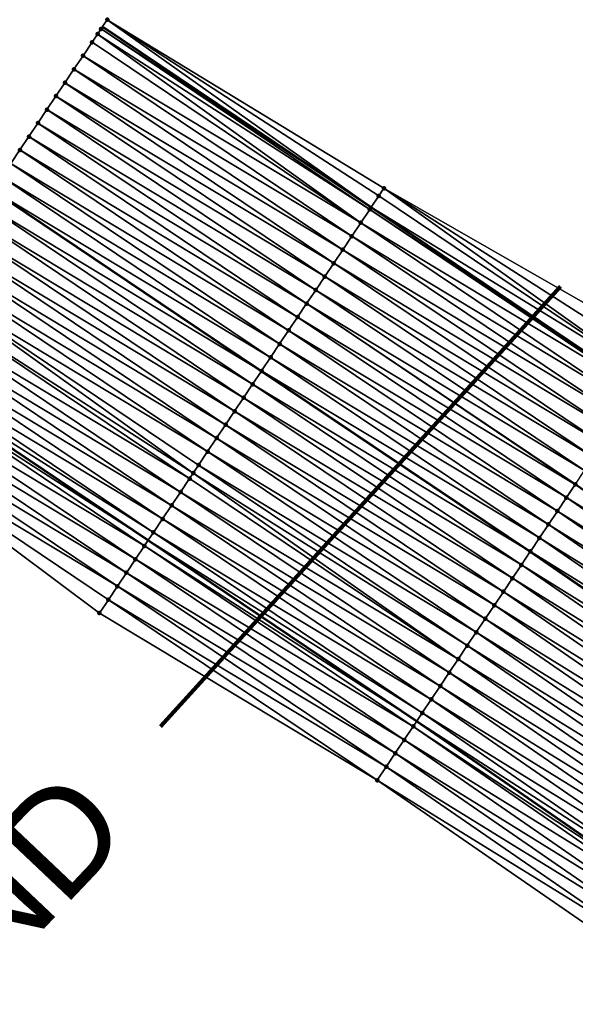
# Model space of a CAD drawing. Header units: feet. Extents: x 2017353 to 2024169, y 808050 to 818690.
# Tile 277 of 305: x 2022359 to 2022393, y 814355 to 814416. Entities that reach past the tile are written whole.
import ezdxf
from ezdxf.enums import TextEntityAlignment as Align

# ---------------------------------------------------------------- set-up
doc = ezdxf.new("R2010")
doc.units = ezdxf.units.FT
doc.header["$MEASUREMENT"] = 0
for name, color, linetype, lineweight in [('EP_Travel Lane', 172, 'Continuous', 53), ('Notes', 3, 'Continuous', 100), ('SB-Road Shots', 141, 'Continuous', 100), ('SB-Road X-Section', 40, 'Continuous', 13), ('STRIPING', 60, 'Continuous', 53)]:
    doc.layers.add(name, color=color, linetype=linetype, lineweight=lineweight)
doc.layers.add('I-77-MM15-17_SB-Surface-BORDER', color=7, linetype='Continuous')
doc.layers.add('I-77-MM15-17_SB-Surface-TIN', color=7, linetype='Continuous')
doc.styles.add('Style-Arial', font='arial.ttf')

msp = doc.modelspace()

# ---------------------------------------------------------------- linework, layer by layer
at = {"layer": 'EP_Travel Lane'}
for points in [[(2022363.896363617, 814415.7639268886, 276.2497545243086), (2022380.475366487, 814404.5971398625, 276.9193262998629), (2022397.056419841, 814393.4289717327, 277.5037378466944), (2022413.695736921, 814381.9513699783, 278.0654989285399), (2022430.111499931, 814370.5480351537, 278.7647199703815), (2022446.704739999, 814358.8620513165, 279.463305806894), (2022462.860096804, 814347.0992825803, 280.2728093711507), (2022479.015040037, 814335.336814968, 281.0970606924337), (2022495.231312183, 814323.0995666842, 281.8329891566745), (2022511.114236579, 814310.9648094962, 282.5260936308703), (2022527.098091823, 814298.6690633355, 283.2363162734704), (2022542.824971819, 814286.3335518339, 283.9437080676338), (2022558.550940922, 814273.9987547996, 284.6837772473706)], [(2022350.12720186, 814395.2063310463, 275.2686171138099), (2022366.70862965, 814384.0404421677, 275.886088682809), (2022383.294177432, 814372.871778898, 276.3324678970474), (2022399.611049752, 814361.6074282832, 276.8749274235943), (2022416.027071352, 814350.2039138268, 277.564498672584), (2022432.200002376, 814338.8510123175, 278.160931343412), (2022448.418689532, 814327.1635226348, 278.7709712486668), (2022464.634359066, 814315.4782075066, 279.4882585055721), (2022480.390084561, 814303.5779227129, 280.141175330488), (2022496.272616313, 814291.4434655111, 280.8485980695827), (2022511.998326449, 814279.3196829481, 281.5262035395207), (2022527.694063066, 814266.9453858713, 282.2496234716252), (2022543.388419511, 814254.5721769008, 283.0226488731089), (2022558.769845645, 814242.1365156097, 283.7643351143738)]]:
    msp.add_polyline3d(points, dxfattribs=at)
at = {"layer": 'I-77-MM15-17_SB-Surface-BORDER', "color": 3, "linetype": 'Continuous', "lineweight": -3}
for points in [[(2022358.230561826, 814407.3042800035, 275.8362931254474), (2022358.787093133, 814408.1351073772, 275.8743468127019), (2022359.3433881, 814408.966093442, 275.9222063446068), (2022359.899859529, 814409.7969610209, 275.962744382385), (2022360.45632401, 814410.6278332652, 276.0035707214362), (2022361.012750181, 814411.4587312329, 276.0459865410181), (2022361.569195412, 814412.2896164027, 276.0876115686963), (2022362.125710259, 814413.1204548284, 276.1263481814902), (2022362.682172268, 814413.9513287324, 276.1672770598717), (2022363.238626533, 814414.7822078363, 276.2085272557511), (2022363.580344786, 814415.2925143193, 276.2350896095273), (2022363.795148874, 814415.6130412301, 276.2469529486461), (2022363.896363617, 814415.7639268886, 276.2497545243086), (2022364.174841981, 814416.1790679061, 276.2574626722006), (2022381.262643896, 814405.772474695, 276.9738134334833), (2022398.660628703, 814395.824439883, 277.6248957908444), (2022415.818784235, 814385.0179235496, 278.2453278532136), (2022432.144824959, 814373.4822830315, 278.8895506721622)], [(2022428.441323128, 814333.6669691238, 277.8490439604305), (2022412.965340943, 814345.7840560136, 277.3495931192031), (2022397.119925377, 814358.0087102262, 276.65500391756), (2022380.854719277, 814369.2274760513, 276.1173627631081), (2022363.697042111, 814379.5435467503, 275.6610620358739), (2022347.656873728, 814391.5182868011, 275.0963975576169)]]:
    msp.add_polyline3d(points, dxfattribs=at)
at = {"layer": 'I-77-MM15-17_SB-Surface-TIN', "color": 128, "linetype": 'Continuous', "lineweight": -3}
for points in [[(2022364.174841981, 814416.1790679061, 276.2574626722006), (2022363.896363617, 814415.7639268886, 276.2497545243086), (2022380.475366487, 814404.5971398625, 276.9193262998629)], [(2022364.174841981, 814416.1790679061, 276.2574626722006), (2022380.475366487, 814404.5971398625, 276.9193262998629), (2022380.946866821, 814405.300971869, 276.9505018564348)], [(2022364.174841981, 814416.1790679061, 276.2574626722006), (2022380.946866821, 814405.300971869, 276.9505018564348), (2022381.262643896, 814405.772474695, 276.9738134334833)], [(2022363.580344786, 814415.2925143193, 276.2350896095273), (2022380.390305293, 814404.4701647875, 276.9137020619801), (2022363.795148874, 814415.6130412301, 276.2469529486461)], [(2022363.795148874, 814415.6130412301, 276.2469529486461), (2022380.475366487, 814404.5971398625, 276.9193262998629), (2022363.896363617, 814415.7639268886, 276.2497545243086)], [(2022363.795148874, 814415.6130412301, 276.2469529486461), (2022380.390305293, 814404.4701647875, 276.9137020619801), (2022380.475366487, 814404.5971398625, 276.9193262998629)], [(2022362.682172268, 814413.9513287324, 276.1672770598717), (2022379.833977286, 814403.6392009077, 276.8672133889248), (2022363.238626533, 814414.7822078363, 276.2085272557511)], [(2022363.238626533, 814414.7822078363, 276.2085272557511), (2022379.833977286, 814403.6392009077, 276.8672133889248), (2022363.580344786, 814415.2925143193, 276.2350896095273)], [(2022363.580344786, 814415.2925143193, 276.2350896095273), (2022379.833977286, 814403.6392009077, 276.8672133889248), (2022380.390305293, 814404.4701647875, 276.9137020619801)], [(2022362.125710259, 814413.1204548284, 276.1263481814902), (2022379.277643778, 814402.8082407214, 276.8209529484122), (2022362.682172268, 814413.9513287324, 276.1672770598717)], [(2022362.682172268, 814413.9513287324, 276.1672770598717), (2022379.277643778, 814402.8082407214, 276.8209529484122), (2022379.833977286, 814403.6392009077, 276.8672133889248)], [(2022361.569195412, 814412.2896164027, 276.0876115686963), (2022378.721200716, 814401.9773540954, 276.779237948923), (2022362.125710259, 814413.1204548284, 276.1263481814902)], [(2022362.125710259, 814413.1204548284, 276.1263481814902), (2022378.721200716, 814401.9773540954, 276.779237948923), (2022379.277643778, 814402.8082407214, 276.8209529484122)], [(2022361.012750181, 814411.4587312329, 276.0459865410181), (2022378.164702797, 814401.1465043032, 276.7397989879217), (2022361.569195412, 814412.2896164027, 276.0876115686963)], [(2022361.569195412, 814412.2896164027, 276.0876115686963), (2022378.164702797, 814401.1465043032, 276.7397989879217), (2022378.721200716, 814401.9773540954, 276.779237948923)], [(2022360.45632401, 814410.6278332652, 276.0035707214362), (2022377.608238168, 814400.3156321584, 276.6989787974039), (2022361.012750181, 814411.4587312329, 276.0459865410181)], [(2022361.012750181, 814411.4587312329, 276.0459865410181), (2022377.608238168, 814400.3156321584, 276.6989787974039), (2022378.164702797, 814401.1465043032, 276.7397989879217)], [(2022359.899859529, 814409.7969610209, 275.962744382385), (2022377.051813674, 814399.4847330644, 276.6564933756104), (2022360.45632401, 814410.6278332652, 276.0035707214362)], [(2022360.45632401, 814410.6278332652, 276.0035707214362), (2022377.051813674, 814399.4847330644, 276.6564933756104), (2022377.608238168, 814400.3156321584, 276.6989787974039)], [(2022359.3433881, 814408.966093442, 275.9222063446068), (2022376.495332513, 814398.6538720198, 276.6163591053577), (2022359.899859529, 814409.7969610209, 275.962744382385)], [(2022359.899859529, 814409.7969610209, 275.962744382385), (2022376.495332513, 814398.6538720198, 276.6163591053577), (2022377.051813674, 814399.4847330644, 276.6564933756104)], [(2022358.787093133, 814408.1351073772, 275.8743468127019), (2022375.938896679, 814397.8229805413, 276.5743442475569), (2022359.3433881, 814408.966093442, 275.9222063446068)], [(2022359.3433881, 814408.966093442, 275.9222063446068), (2022375.938896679, 814397.8229805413, 276.5743442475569), (2022376.495332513, 814398.6538720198, 276.6163591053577)], [(2022358.230561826, 814407.3042800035, 275.8362931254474), (2022375.382536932, 814396.9920379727, 276.5291724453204), (2022358.787093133, 814408.1351073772, 275.8743468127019)], [(2022358.787093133, 814408.1351073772, 275.8743468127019), (2022375.382536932, 814396.9920379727, 276.5291724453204), (2022375.938896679, 814397.8229805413, 276.5743442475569)], [(2022357.673933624, 814406.4735176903, 275.8022596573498), (2022374.826048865, 814396.1611815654, 276.4893247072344), (2022358.230561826, 814407.3042800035, 275.8362931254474)], [(2022358.230561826, 814407.3042800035, 275.8362931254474), (2022374.826048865, 814396.1611815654, 276.4893247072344), (2022375.382536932, 814396.9920379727, 276.5291724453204)], [(2022357.117353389, 814405.6427231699, 275.7662360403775), (2022374.269635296, 814395.3302751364, 276.4463860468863), (2022357.673933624, 814406.4735176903, 275.8022596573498)], [(2022357.673933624, 814406.4735176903, 275.8022596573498), (2022374.269635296, 814395.3302751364, 276.4463860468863), (2022374.826048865, 814396.1611815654, 276.4893247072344)], [(2022397.54385576, 814394.1568649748, 277.5412166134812), (2022381.262643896, 814405.772474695, 276.9738134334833), (2022380.946866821, 814405.300971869, 276.9505018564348)], [(2022397.54385576, 814394.1568649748, 277.5412166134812), (2022398.100191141, 814394.9878239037, 277.5873992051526), (2022381.262643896, 814405.772474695, 276.9738134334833)], [(2022398.100191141, 814394.9878239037, 277.5873992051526), (2022398.656748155, 814395.8186340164, 277.6243861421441), (2022381.262643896, 814405.772474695, 276.9738134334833)], [(2022398.656748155, 814395.8186340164, 277.6243861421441), (2022398.660628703, 814395.824439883, 277.6248957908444), (2022381.262643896, 814405.772474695, 276.9738134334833)], [(2022356.560820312, 814404.8118969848, 275.7282558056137), (2022373.706172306, 814394.4892157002, 276.4100861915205), (2022357.110498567, 814405.6324898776, 275.7657682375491)], [(2022357.117353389, 814405.6427231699, 275.7662360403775), (2022357.110498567, 814405.6324898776, 275.7657682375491), (2022373.713049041, 814394.4994846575, 276.4106121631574)], [(2022373.713049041, 814394.4994846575, 276.4106121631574), (2022357.110498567, 814405.6324898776, 275.7657682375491), (2022373.706172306, 814394.4892157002, 276.4100861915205)], [(2022357.117353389, 814405.6427231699, 275.7662360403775), (2022373.713049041, 814394.4994846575, 276.4106121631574), (2022374.269635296, 814395.3302751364, 276.4463860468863)], [(2022397.54385576, 814394.1568649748, 277.5412166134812), (2022380.946866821, 814405.300971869, 276.9505018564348), (2022380.475366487, 814404.5971398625, 276.9193262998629)], [(2022356.004294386, 814403.9810659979, 275.6899788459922), (2022373.156626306, 814393.6685843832, 276.3680538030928), (2022356.560820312, 814404.8118969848, 275.7282558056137)], [(2022356.560820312, 814404.8118969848, 275.7282558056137), (2022373.156626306, 814393.6685843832, 276.3680538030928), (2022373.706172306, 814394.4892157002, 276.4100861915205)], [(2022396.987438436, 814393.325961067, 277.4984338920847), (2022380.390305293, 814404.4701647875, 276.9137020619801), (2022379.833977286, 814403.6392009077, 276.8672133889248)], [(2022380.390305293, 814404.4701647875, 276.9137020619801), (2022397.056419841, 814393.4289717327, 277.5037378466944), (2022380.475366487, 814404.5971398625, 276.9193262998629)], [(2022396.987438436, 814393.325961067, 277.4984338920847), (2022397.056419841, 814393.4289717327, 277.5037378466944), (2022380.390305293, 814404.4701647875, 276.9137020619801)], [(2022397.54385576, 814394.1568649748, 277.5412166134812), (2022380.475366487, 814404.5971398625, 276.9193262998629), (2022397.056419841, 814393.4289717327, 277.5037378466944)], [(2022355.44778679, 814403.1502227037, 275.6509413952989), (2022372.60016553, 814392.8377096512, 276.3270737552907), (2022356.004294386, 814403.9810659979, 275.6899788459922)], [(2022356.004294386, 814403.9810659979, 275.6899788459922), (2022372.60016553, 814392.8377096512, 276.3270737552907), (2022373.156626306, 814393.6685843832, 276.3680538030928)], [(2022396.431448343, 814392.4947702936, 277.4379251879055), (2022379.833977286, 814403.6392009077, 276.8672133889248), (2022379.277643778, 814402.8082407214, 276.8209529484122)], [(2022396.431448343, 814392.4947702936, 277.4379251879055), (2022396.987438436, 814393.325961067, 277.4984338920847), (2022379.833977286, 814403.6392009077, 276.8672133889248)], [(2022354.891395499, 814402.3193013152, 275.6070783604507), (2022372.043726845, 814392.006820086, 276.2851771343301), (2022355.44778679, 814403.1502227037, 275.6509413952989)], [(2022355.44778679, 814403.1502227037, 275.6509413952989), (2022372.043726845, 814392.006820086, 276.2851771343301), (2022372.60016553, 814392.8377096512, 276.3270737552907)], [(2022395.875281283, 814391.663698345, 277.3847588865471), (2022379.277643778, 814402.8082407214, 276.8209529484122), (2022378.721200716, 814401.9773540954, 276.779237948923)], [(2022395.875281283, 814391.663698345, 277.3847588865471), (2022396.431448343, 814392.4947702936, 277.4379251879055), (2022379.277643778, 814402.8082407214, 276.8209529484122)], [(2022354.334910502, 814401.4884428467, 275.5671032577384), (2022371.487338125, 814391.1758969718, 276.241207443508), (2022354.891395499, 814402.3193013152, 275.6070783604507)], [(2022354.891395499, 814402.3193013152, 275.6070783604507), (2022371.487338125, 814391.1758969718, 276.241207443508), (2022372.043726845, 814392.006820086, 276.2851771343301)], [(2022353.778460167, 814400.6575611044, 275.5256900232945), (2022370.930998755, 814390.3449407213, 276.1951902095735), (2022354.334910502, 814401.4884428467, 275.5671032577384)], [(2022354.334910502, 814401.4884428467, 275.5671032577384), (2022370.930998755, 814390.3449407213, 276.1951902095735), (2022371.487338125, 814391.1758969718, 276.241207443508)], [(2022395.319117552, 814390.8326241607, 277.3314544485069), (2022378.721200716, 814401.9773540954, 276.779237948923), (2022378.164702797, 814401.1465043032, 276.7397989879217)], [(2022395.319117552, 814390.8326241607, 277.3314544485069), (2022395.875281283, 814391.663698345, 277.3847588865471), (2022378.721200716, 814401.9773540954, 276.779237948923)], [(2022394.762700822, 814390.0017198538, 277.2886470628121), (2022378.164702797, 814401.1465043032, 276.7397989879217), (2022377.608238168, 814400.3156321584, 276.6989787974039)], [(2022394.762700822, 814390.0017198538, 277.2886470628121), (2022395.319117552, 814390.8326241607, 277.3314544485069), (2022378.164702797, 814401.1465043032, 276.7397989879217)], [(2022353.222053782, 814399.8266498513, 275.4824532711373), (2022370.374550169, 814389.5140578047, 276.1537044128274), (2022353.778460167, 814400.6575611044, 275.5256900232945)], [(2022353.778460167, 814400.6575611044, 275.5256900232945), (2022370.374550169, 814389.5140578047, 276.1537044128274), (2022370.930998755, 814390.3449407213, 276.1951902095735)], [(2022394.206177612, 814389.1708870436, 277.2502575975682), (2022377.608238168, 814400.3156321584, 276.6989787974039), (2022377.051813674, 814399.4847330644, 276.6564933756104)], [(2022394.206177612, 814389.1708870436, 277.2502575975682), (2022394.762700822, 814390.0017198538, 277.2886470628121), (2022377.608238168, 814400.3156321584, 276.6989787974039)], [(2022352.665651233, 814398.9957360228, 275.4390573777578), (2022369.489216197, 814388.1916809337, 276.0799045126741), (2022353.222053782, 814399.8266498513, 275.4824532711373)], [(2022353.222053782, 814399.8266498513, 275.4824532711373), (2022369.818236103, 814388.6830845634, 276.1066372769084), (2022370.374550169, 814389.5140578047, 276.1537044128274)], [(2022353.222053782, 814399.8266498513, 275.4824532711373), (2022369.489216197, 814388.1916809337, 276.0799045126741), (2022369.818236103, 814388.6830845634, 276.1066372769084)], [(2022352.108970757, 814398.1650088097, 275.4071927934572), (2022369.261826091, 814387.8521757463, 276.0635510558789), (2022352.665651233, 814398.9957360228, 275.4390573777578)], [(2022352.665651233, 814398.9957360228, 275.4390573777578), (2022369.261826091, 814387.8521757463, 276.0635510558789), (2022369.489216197, 814388.1916809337, 276.0799045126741)], [(2022393.649683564, 814388.3400346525, 277.2106581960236), (2022377.051813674, 814399.4847330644, 276.6564933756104), (2022376.495332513, 814398.6538720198, 276.6163591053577)], [(2022393.649683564, 814388.3400346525, 277.2106581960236), (2022394.206177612, 814389.1708870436, 277.2502575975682), (2022377.051813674, 814399.4847330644, 276.6564933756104)], [(2022393.083179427, 814387.494259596, 277.1707789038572), (2022376.495332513, 814398.6538720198, 276.6163591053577), (2022375.938896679, 814397.8229805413, 276.5743442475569)], [(2022393.083179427, 814387.494259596, 277.1707789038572), (2022393.093176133, 814387.5091912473, 277.1716140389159), (2022376.495332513, 814398.6538720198, 276.6163591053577)], [(2022393.093176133, 814387.5091912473, 277.1716140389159), (2022393.649683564, 814388.3400346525, 277.2106581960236), (2022376.495332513, 814398.6538720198, 276.6163591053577)], [(2022351.552561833, 814397.3340992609, 275.3640613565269), (2022368.705288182, 814387.0213528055, 276.0257712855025), (2022352.108970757, 814398.1650088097, 275.4071927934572)], [(2022352.108970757, 814398.1650088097, 275.4071927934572), (2022368.705288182, 814387.0213528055, 276.0257712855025), (2022369.261826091, 814387.8521757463, 276.0635510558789)], [(2022392.537001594, 814386.6781243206, 277.1187580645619), (2022375.938896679, 814397.8229805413, 276.5743442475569), (2022375.382536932, 814396.9920379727, 276.5291724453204)], [(2022392.537001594, 814386.6781243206, 277.1187580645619), (2022393.083179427, 814387.494259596, 277.1707789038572), (2022375.938896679, 814397.8229805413, 276.5743442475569)], [(2022350.996006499, 814396.5032880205, 275.3270045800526), (2022368.148718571, 814386.1905511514, 275.9893068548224), (2022351.552561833, 814397.3340992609, 275.3640613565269)], [(2022351.552561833, 814397.3340992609, 275.3640613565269), (2022368.148718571, 814386.1905511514, 275.9893068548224), (2022368.705288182, 814387.0213528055, 276.0257712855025)], [(2022391.980756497, 814385.8471047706, 277.0688295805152), (2022375.382536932, 814396.9920379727, 276.5291724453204), (2022374.826048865, 814396.1611815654, 276.4893247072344)], [(2022391.980756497, 814385.8471047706, 277.0688295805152), (2022392.537001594, 814386.6781243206, 277.1187580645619), (2022375.382536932, 814396.9920379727, 276.5291724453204)], [(2022350.439454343, 814395.6724746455, 275.2898159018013), (2022367.592209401, 814385.3597089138, 275.950334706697), (2022350.996006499, 814396.5032880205, 275.3270045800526)], [(2022350.996006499, 814396.5032880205, 275.3270045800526), (2022367.592209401, 814385.3597089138, 275.950334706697), (2022368.148718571, 814386.1905511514, 275.9893068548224)], [(2022391.424533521, 814385.0160703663, 277.0179832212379), (2022374.826048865, 814396.1611815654, 276.4893247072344), (2022374.269635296, 814395.3302751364, 276.4463860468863)], [(2022391.424533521, 814385.0160703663, 277.0179832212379), (2022391.980756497, 814385.8471047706, 277.0688295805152), (2022374.826048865, 814396.1611815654, 276.4893247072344)], [(2022350.439454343, 814395.6724746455, 275.2898159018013), (2022350.12720186, 814395.2063310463, 275.2686171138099), (2022367.035736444, 814384.5288423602, 275.9098600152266)], [(2022350.439454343, 814395.6724746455, 275.2898159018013), (2022367.035736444, 814384.5288423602, 275.9098600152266), (2022367.592209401, 814385.3597089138, 275.950334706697)], [(2022390.868257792, 814384.1850713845, 276.9693256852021), (2022374.269635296, 814395.3302751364, 276.4463860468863), (2022373.713049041, 814394.4994846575, 276.4106121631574)], [(2022390.868257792, 814384.1850713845, 276.9693256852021), (2022391.424533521, 814385.0160703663, 277.0179832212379), (2022374.269635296, 814395.3302751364, 276.4463860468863)], [(2022349.326431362, 814394.0107932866, 275.2120641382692), (2022366.479262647, 814383.6979763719, 275.8694202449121), (2022349.882916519, 814394.8416516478, 275.2520326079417)], [(2022349.882916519, 814394.8416516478, 275.2520326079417), (2022366.70862965, 814384.0404421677, 275.886088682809), (2022350.12720186, 814395.2063310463, 275.2686171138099)], [(2022349.882916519, 814394.8416516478, 275.2520326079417), (2022366.479262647, 814383.6979763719, 275.8694202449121), (2022366.70862965, 814384.0404421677, 275.886088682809)], [(2022367.035736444, 814384.5288423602, 275.9098600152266), (2022350.12720186, 814395.2063310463, 275.2686171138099), (2022366.70862965, 814384.0404421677, 275.886088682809)], [(2022373.156626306, 814393.6685843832, 276.3680538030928), (2022390.304959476, 814383.3438509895, 276.9252260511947), (2022373.706172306, 814394.4892157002, 276.4100861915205)], [(2022390.311858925, 814383.3541550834, 276.9257771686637), (2022373.713049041, 814394.4994846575, 276.4106121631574), (2022373.706172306, 814394.4892157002, 276.4100861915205)], [(2022390.311858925, 814383.3541550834, 276.9257771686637), (2022373.706172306, 814394.4892157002, 276.4100861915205), (2022390.304959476, 814383.3438509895, 276.9252260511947)], [(2022390.311858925, 814383.3541550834, 276.9257771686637), (2022390.868257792, 814384.1850713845, 276.9693256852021), (2022373.713049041, 814394.4994846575, 276.4106121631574)], [(2022348.769888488, 814393.1799736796, 275.1744903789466), (2022365.922866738, 814382.8670580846, 275.8257488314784), (2022349.326431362, 814394.0107932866, 275.2120641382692)], [(2022349.326431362, 814394.0107932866, 275.2120641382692), (2022365.922866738, 814382.8670580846, 275.8257488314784), (2022366.479262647, 814383.6979763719, 275.8694202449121)], [(2022389.755481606, 814382.5232243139, 276.8813345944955), (2022373.156626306, 814393.6685843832, 276.3680538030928), (2022372.60016553, 814392.8377096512, 276.3270737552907)], [(2022389.755481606, 814382.5232243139, 276.8813345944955), (2022390.304959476, 814383.3438509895, 276.9252260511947), (2022373.156626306, 814393.6685843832, 276.3680538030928)], [(2022348.769888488, 814393.1799736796, 275.1744903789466), (2022348.21340609, 814392.3491134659, 275.1344074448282), (2022365.366479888, 814382.0361337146, 275.7817015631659)], [(2022348.769888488, 814393.1799736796, 275.1744903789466), (2022365.366479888, 814382.0361337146, 275.7817015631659), (2022365.922866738, 814382.8670580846, 275.8257488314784)], [(2022348.21340609, 814392.3491134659, 275.1344074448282), (2022347.656873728, 814391.5182868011, 275.0963975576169), (2022364.81001616, 814381.2052609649, 275.7408440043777)], [(2022348.21340609, 814392.3491134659, 275.1344074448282), (2022364.81001616, 814381.2052609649, 275.7408440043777), (2022365.366479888, 814382.0361337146, 275.7817015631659)], [(2022389.199166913, 814381.6922514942, 276.8342936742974), (2022372.60016553, 814392.8377096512, 276.3270737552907), (2022372.043726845, 814392.006820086, 276.2851771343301)], [(2022389.199166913, 814381.6922514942, 276.8342936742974), (2022389.755481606, 814382.5232243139, 276.8813345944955), (2022372.60016553, 814392.8377096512, 276.3270737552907)], [(2022388.642800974, 814380.8613130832, 276.7893789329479), (2022372.043726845, 814392.006820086, 276.2851771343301), (2022371.487338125, 814391.1758969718, 276.241207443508)], [(2022388.642800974, 814380.8613130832, 276.7893789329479), (2022389.199166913, 814381.6922514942, 276.8342936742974), (2022372.043726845, 814392.006820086, 276.2851771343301)], [(2022347.656873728, 814391.5182868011, 275.0963975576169), (2022364.253584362, 814380.3743667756, 275.6986616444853), (2022364.81001616, 814381.2052609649, 275.7408440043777)], [(2022347.656873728, 814391.5182868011, 275.0963975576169), (2022363.697042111, 814379.5435467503, 275.6610620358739), (2022364.253584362, 814380.3743667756, 275.6986616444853)], [(2022388.086613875, 814380.0302545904, 276.7370440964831), (2022371.487338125, 814391.1758969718, 276.241207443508), (2022370.930998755, 814390.3449407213, 276.1951902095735)], [(2022388.086613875, 814380.0302545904, 276.7370440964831), (2022388.642800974, 814380.8613130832, 276.7893789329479), (2022371.487338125, 814391.1758969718, 276.241207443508)], [(2022387.530332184, 814379.1992596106, 276.6886338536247), (2022370.930998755, 814390.3449407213, 276.1951902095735), (2022370.374550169, 814389.5140578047, 276.1537044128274)], [(2022387.530332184, 814379.1992596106, 276.6886338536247), (2022388.086613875, 814380.0302545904, 276.7370440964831), (2022370.930998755, 814390.3449407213, 276.1951902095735)], [(2022386.974064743, 814378.3682550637, 276.6396324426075), (2022370.374550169, 814389.5140578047, 276.1537044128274), (2022369.818236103, 814388.6830845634, 276.1066372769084)], [(2022386.974064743, 814378.3682550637, 276.6396324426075), (2022387.530332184, 814379.1992596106, 276.6886338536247), (2022370.374550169, 814389.5140578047, 276.1537044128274)], [(2022386.417775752, 814377.5372649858, 276.5915250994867), (2022369.818236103, 814388.6830845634, 276.1066372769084), (2022369.489216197, 814388.1916809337, 276.0799045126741)], [(2022386.417775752, 814377.5372649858, 276.5915250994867), (2022386.974064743, 814378.3682550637, 276.6396324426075), (2022369.818236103, 814388.6830845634, 276.1066372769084)], [(2022385.861472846, 814376.7062842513, 276.5439951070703), (2022369.489216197, 814388.1916809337, 276.0799045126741), (2022369.261826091, 814387.8521757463, 276.0635510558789)], [(2022385.861472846, 814376.7062842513, 276.5439951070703), (2022386.417775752, 814377.5372649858, 276.5915250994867), (2022369.489216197, 814388.1916809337, 276.0799045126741)], [(2022385.861472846, 814376.7062842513, 276.5439951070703), (2022369.261826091, 814387.8521757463, 276.0635510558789), (2022368.705288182, 814387.0213528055, 276.0257712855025)], [(2022409.642714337, 814376.0968543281, 277.7172282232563), (2022393.083179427, 814387.494259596, 277.1707789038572), (2022392.537001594, 814386.6781243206, 277.1187580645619)], [(2022409.642714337, 814376.0968543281, 277.7172282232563), (2022393.093176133, 814387.5091912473, 277.1716140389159), (2022393.083179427, 814387.494259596, 277.1707789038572)], [(2022385.305071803, 814375.8753694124, 276.5005369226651), (2022368.705288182, 814387.0213528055, 276.0257712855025), (2022368.148718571, 814386.1905511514, 275.9893068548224)], [(2022385.305071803, 814375.8753694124, 276.5005369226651), (2022385.861472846, 814376.7062842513, 276.5439951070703), (2022368.705288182, 814387.0213528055, 276.0257712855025)], [(2022409.073539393, 814375.2746362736, 277.6673499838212), (2022392.537001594, 814386.6781243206, 277.1187580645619), (2022391.980756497, 814385.8471047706, 277.0688295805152)], [(2022409.073539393, 814375.2746362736, 277.6673499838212), (2022409.642714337, 814376.0968543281, 277.7172282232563), (2022392.537001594, 814386.6781243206, 277.1187580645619)], [(2022384.748722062, 814375.0444201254, 276.4549501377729), (2022368.148718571, 814386.1905511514, 275.9893068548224), (2022367.592209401, 814385.3597089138, 275.950334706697)], [(2022384.748722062, 814375.0444201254, 276.4549501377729), (2022385.305071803, 814375.8753694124, 276.5005369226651), (2022368.148718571, 814386.1905511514, 275.9893068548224)], [(2022408.504172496, 814374.4525515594, 277.6246373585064), (2022391.980756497, 814385.8471047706, 277.0688295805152), (2022391.424533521, 814385.0160703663, 277.0179832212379)], [(2022408.504172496, 814374.4525515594, 277.6246373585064), (2022409.073539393, 814375.2746362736, 277.6673499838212), (2022391.980756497, 814385.8471047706, 277.0688295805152)], [(2022384.192371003, 814374.2134717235, 276.4094180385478), (2022367.592209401, 814385.3597089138, 275.950334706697), (2022367.035736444, 814384.5288423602, 275.9098600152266)], [(2022384.192371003, 814374.2134717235, 276.4094180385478), (2022384.748722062, 814375.0444201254, 276.4549501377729), (2022367.592209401, 814385.3597089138, 275.950334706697)], [(2022407.934832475, 814373.6304481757, 277.5809214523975), (2022391.424533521, 814385.0160703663, 277.0179832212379), (2022390.868257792, 814384.1850713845, 276.9693256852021)], [(2022407.934832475, 814373.6304481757, 277.5809214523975), (2022408.504172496, 814374.4525515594, 277.6246373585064), (2022391.424533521, 814385.0160703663, 277.0179832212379)], [(2022383.636047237, 814373.3825049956, 276.3627535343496), (2022367.035736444, 814384.5288423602, 275.9098600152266), (2022366.70862965, 814384.0404421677, 275.886088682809)], [(2022383.636047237, 814373.3825049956, 276.3627535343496), (2022384.192371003, 814374.2134717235, 276.4094180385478), (2022367.035736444, 814384.5288423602, 275.9098600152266)], [(2022366.479262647, 814383.6979763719, 275.8694202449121), (2022383.294177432, 814372.871778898, 276.3324678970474), (2022366.70862965, 814384.0404421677, 275.886088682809)], [(2022383.636047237, 814373.3825049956, 276.3627535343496), (2022366.70862965, 814384.0404421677, 275.886088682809), (2022383.294177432, 814372.871778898, 276.3324678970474)], [(2022407.365653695, 814372.808232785, 277.5311863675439), (2022390.868257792, 814384.1850713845, 276.9693256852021), (2022390.311858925, 814383.3541550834, 276.9257771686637)], [(2022407.365653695, 814372.808232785, 277.5311863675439), (2022407.934832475, 814373.6304481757, 277.5809214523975), (2022390.868257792, 814384.1850713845, 276.9693256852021)], [(2022383.079786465, 814372.5514959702, 276.3134753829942), (2022366.479262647, 814383.6979763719, 275.8694202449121), (2022365.922866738, 814382.8670580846, 275.8257488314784)], [(2022383.079786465, 814372.5514959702, 276.3134753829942), (2022383.294177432, 814372.871778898, 276.3324678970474), (2022366.479262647, 814383.6979763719, 275.8694202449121)], [(2022389.755481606, 814382.5232243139, 276.8813345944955), (2022406.789204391, 814371.9760234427, 277.4897153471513), (2022390.304959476, 814383.3438509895, 276.9252260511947)], [(2022406.829635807, 814372.0344323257, 277.4933024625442), (2022390.311858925, 814383.3541550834, 276.9257771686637), (2022390.304959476, 814383.3438509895, 276.9252260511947)], [(2022406.796236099, 814371.986183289, 277.4903663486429), (2022406.829635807, 814372.0344323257, 277.4933024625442), (2022390.304959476, 814383.3438509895, 276.9252260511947)], [(2022406.796236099, 814371.986183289, 277.4903663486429), (2022390.304959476, 814383.3438509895, 276.9252260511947), (2022406.789204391, 814371.9760234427, 277.4897153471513)], [(2022406.829635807, 814372.0344323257, 277.4933024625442), (2022407.365653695, 814372.808232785, 277.5311863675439), (2022390.311858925, 814383.3541550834, 276.9257771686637)], [(2022382.52346686, 814371.7205264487, 276.2666382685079), (2022365.922866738, 814382.8670580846, 275.8257488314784), (2022365.366479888, 814382.0361337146, 275.7817015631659)], [(2022382.52346686, 814371.7205264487, 276.2666382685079), (2022383.079786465, 814372.5514959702, 276.3134753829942), (2022365.922866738, 814382.8670580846, 275.8257488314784)], [(2022381.967257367, 814370.8894829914, 276.2152325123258), (2022365.366479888, 814382.0361337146, 275.7817015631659), (2022364.81001616, 814381.2052609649, 275.7408440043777)], [(2022381.967257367, 814370.8894829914, 276.2152325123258), (2022382.52346686, 814371.7205264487, 276.2666382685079), (2022365.366479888, 814382.0361337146, 275.7817015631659)], [(2022406.227136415, 814371.1639129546, 277.437678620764), (2022389.755481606, 814382.5232243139, 276.8813345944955), (2022389.199166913, 814381.6922514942, 276.8342936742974)], [(2022406.227136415, 814371.1639129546, 277.437678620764), (2022406.789204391, 814371.9760234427, 277.4897153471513), (2022389.755481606, 814382.5232243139, 276.8813345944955)], [(2022405.657968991, 814370.3416896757, 277.3875196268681), (2022389.199166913, 814381.6922514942, 276.8342936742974), (2022388.642800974, 814380.8613130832, 276.7893789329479)], [(2022405.657968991, 814370.3416896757, 277.3875196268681), (2022406.227136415, 814371.1639129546, 277.437678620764), (2022389.199166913, 814381.6922514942, 276.8342936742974)], [(2022381.410979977, 814370.058485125, 276.1666438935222), (2022364.81001616, 814381.2052609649, 275.7408440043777), (2022364.253584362, 814380.3743667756, 275.6986616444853)], [(2022381.410979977, 814370.058485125, 276.1666438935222), (2022381.967257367, 814370.8894829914, 276.2152325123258), (2022364.81001616, 814381.2052609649, 275.7408440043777)], [(2022405.088731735, 814369.5195149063, 277.3399674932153), (2022388.642800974, 814380.8613130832, 276.7893789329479), (2022388.086613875, 814380.0302545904, 276.7370440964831)], [(2022405.088731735, 814369.5195149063, 277.3399674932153), (2022405.657968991, 814370.3416896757, 277.3875196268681), (2022388.642800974, 814380.8613130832, 276.7893789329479)], [(2022380.854719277, 814369.2274760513, 276.1173627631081), (2022364.253584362, 814380.3743667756, 275.6986616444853), (2022363.697042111, 814379.5435467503, 275.6610620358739)], [(2022380.854719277, 814369.2274760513, 276.1173627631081), (2022381.410979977, 814370.058485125, 276.1666438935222), (2022364.253584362, 814380.3743667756, 275.6986616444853)], [(2022404.519582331, 814368.6972791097, 277.2891358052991), (2022388.086613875, 814380.0302545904, 276.7370440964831), (2022387.530332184, 814379.1992596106, 276.6886338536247)], [(2022404.519582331, 814368.6972791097, 277.2891358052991), (2022405.088731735, 814369.5195149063, 277.3399674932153), (2022388.086613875, 814380.0302545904, 276.7370440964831)], [(2022403.950334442, 814367.8751117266, 277.2419806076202), (2022387.530332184, 814379.1992596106, 276.6886338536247), (2022386.974064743, 814378.3682550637, 276.6396324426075)], [(2022403.950334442, 814367.8751117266, 277.2419806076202), (2022404.519582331, 814368.6972791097, 277.2891358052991), (2022387.530332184, 814379.1992596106, 276.6886338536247)], [(2022403.381086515, 814367.0529443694, 277.1948268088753), (2022386.974064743, 814378.3682550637, 276.6396324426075), (2022386.417775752, 814377.5372649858, 276.5915250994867)], [(2022403.381086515, 814367.0529443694, 277.1948268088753), (2022403.950334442, 814367.8751117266, 277.2419806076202), (2022386.974064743, 814378.3682550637, 276.6396324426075)], [(2022402.811825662, 814366.2307859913, 277.1481555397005), (2022386.417775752, 814377.5372649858, 276.5915250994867), (2022385.861472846, 814376.7062842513, 276.5439951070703)], [(2022402.811825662, 814366.2307859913, 277.1481555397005), (2022403.381086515, 814367.0529443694, 277.1948268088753), (2022386.417775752, 814377.5372649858, 276.5915250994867)], [(2022402.242589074, 814365.408610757, 277.1005784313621), (2022385.861472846, 814376.7062842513, 276.5439951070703), (2022385.305071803, 814375.8753694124, 276.5005369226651)], [(2022402.242589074, 814365.408610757, 277.1005784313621), (2022402.811825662, 814366.2307859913, 277.1481555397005), (2022385.861472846, 814376.7062842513, 276.5439951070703)], [(2022401.673391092, 814364.5864087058, 277.0515601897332), (2022385.305071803, 814375.8753694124, 276.5005369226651), (2022384.748722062, 814375.0444201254, 276.4549501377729)], [(2022401.673391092, 814364.5864087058, 277.0515601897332), (2022402.242589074, 814365.408610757, 277.1005784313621), (2022385.305071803, 814375.8753694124, 276.5005369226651)], [(2022401.104132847, 814363.7642485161, 277.0047915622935), (2022384.748722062, 814375.0444201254, 276.4549501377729), (2022384.192371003, 814374.2134717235, 276.4094180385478)], [(2022401.104132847, 814363.7642485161, 277.0047915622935), (2022401.673391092, 814364.5864087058, 277.0515601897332), (2022384.748722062, 814375.0444201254, 276.4549501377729)], [(2022400.534974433, 814362.942018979, 276.9542962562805), (2022384.192371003, 814374.2134717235, 276.4094180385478), (2022383.636047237, 814373.3825049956, 276.3627535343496)], [(2022400.534974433, 814362.942018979, 276.9542962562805), (2022401.104132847, 814363.7642485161, 277.0047915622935), (2022384.192371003, 814374.2134717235, 276.4094180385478)], [(2022383.079786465, 814372.5514959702, 276.3134753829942), (2022399.611049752, 814361.6074282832, 276.8749274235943), (2022383.294177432, 814372.871778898, 276.3324678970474)], [(2022399.96574079, 814362.1198416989, 276.9066092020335), (2022383.636047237, 814373.3825049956, 276.3627535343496), (2022383.294177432, 814372.871778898, 276.3324678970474)], [(2022399.96574079, 814362.1198416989, 276.9066092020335), (2022383.294177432, 814372.871778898, 276.3324678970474), (2022399.611049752, 814361.6074282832, 276.8749274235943)], [(2022399.96574079, 814362.1198416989, 276.9066092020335), (2022400.534974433, 814362.942018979, 276.9542962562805), (2022383.636047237, 814373.3825049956, 276.3627535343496)], [(2022399.396591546, 814361.2976057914, 276.855771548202), (2022383.079786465, 814372.5514959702, 276.3134753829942), (2022382.52346686, 814371.7205264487, 276.2666382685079)], [(2022399.396591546, 814361.2976057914, 276.855771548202), (2022399.611049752, 814361.6074282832, 276.8749274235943), (2022383.079786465, 814372.5514959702, 276.3134753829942)], [(2022398.827428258, 814360.47537964, 276.8054581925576), (2022382.52346686, 814371.7205264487, 276.2666382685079), (2022381.967257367, 814370.8894829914, 276.2152325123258)], [(2022398.827428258, 814360.47537964, 276.8054581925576), (2022399.396591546, 814361.2976057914, 276.855771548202), (2022382.52346686, 814371.7205264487, 276.2666382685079)], [(2022398.258306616, 814359.6531245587, 276.7535901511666), (2022381.967257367, 814370.8894829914, 276.2152325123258), (2022381.410979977, 814370.058485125, 276.1666438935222)], [(2022398.258306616, 814359.6531245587, 276.7535901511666), (2022398.827428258, 814360.47537964, 276.8054581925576), (2022381.967257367, 814370.8894829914, 276.2152325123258)], [(2022397.689102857, 814358.8309265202, 276.704787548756), (2022381.410979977, 814370.058485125, 276.1666438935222), (2022380.854719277, 814369.2274760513, 276.1173627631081)], [(2022397.689102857, 814358.8309265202, 276.704787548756), (2022398.258306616, 814359.6531245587, 276.7535901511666), (2022381.410979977, 814370.058485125, 276.1666438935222)], [(2022397.119925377, 814358.0087102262, 276.65500391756), (2022397.689102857, 814358.8309265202, 276.704787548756), (2022380.854719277, 814369.2274760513, 276.1173627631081)]]:
    msp.add_3dface(points, dxfattribs=at)
at = {"layer": 'Notes'}
msp.add_line((2022392.182427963, 814399.7095976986, 277.4534630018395), (2022367.464733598, 814372.5490301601, 275.705571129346), dxfattribs=at)
at = {"layer": 'SB-Road Shots', "lineweight": 100}
for p in [(2022364.174841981, 814416.1790679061, 276.2574626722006), (2022363.795148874, 814415.6130412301, 276.2469529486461), (2022363.238626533, 814414.7822078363, 276.2085272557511), (2022363.580344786, 814415.2925143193, 276.2350896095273), (2022362.682172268, 814413.9513287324, 276.1672770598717), (2022362.125710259, 814413.1204548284, 276.1263481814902), (2022361.569195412, 814412.2896164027, 276.0876115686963), (2022361.012750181, 814411.4587312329, 276.0459865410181), (2022360.45632401, 814410.6278332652, 276.0035707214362), (2022359.899859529, 814409.7969610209, 275.962744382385), (2022359.3433881, 814408.966093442, 275.9222063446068), (2022358.787093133, 814408.1351073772, 275.8743468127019), (2022381.262643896, 814405.772474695, 276.9738134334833), (2022380.946866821, 814405.300971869, 276.9505018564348), (2022380.390305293, 814404.4701647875, 276.9137020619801), (2022379.833977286, 814403.6392009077, 276.8672133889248), (2022379.277643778, 814402.8082407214, 276.8209529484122), (2022378.721200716, 814401.9773540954, 276.779237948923), (2022378.164702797, 814401.1465043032, 276.7397989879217), (2022377.608238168, 814400.3156321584, 276.6989787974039), (2022377.051813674, 814399.4847330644, 276.6564933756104), (2022376.495332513, 814398.6538720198, 276.6163591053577), (2022375.938896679, 814397.8229805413, 276.5743442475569), (2022375.382536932, 814396.9920379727, 276.5291724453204), (2022374.826048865, 814396.1611815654, 276.4893247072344), (2022374.269635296, 814395.3302751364, 276.4463860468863), (2022373.713049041, 814394.4994846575, 276.4106121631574), (2022373.156626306, 814393.6685843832, 276.3680538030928), (2022372.60016553, 814392.8377096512, 276.3270737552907), (2022372.043726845, 814392.006820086, 276.2851771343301), (2022371.487338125, 814391.1758969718, 276.241207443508), (2022370.930998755, 814390.3449407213, 276.1951902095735), (2022370.374550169, 814389.5140578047, 276.1537044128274), (2022369.818236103, 814388.6830845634, 276.1066372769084), (2022369.489216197, 814388.1916809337, 276.0799045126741), (2022369.261826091, 814387.8521757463, 276.0635510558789), (2022393.083179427, 814387.494259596, 277.1707789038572), (2022368.705288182, 814387.0213528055, 276.0257712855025), (2022392.537001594, 814386.6781243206, 277.1187580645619), (2022368.148718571, 814386.1905511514, 275.9893068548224), (2022391.980756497, 814385.8471047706, 277.0688295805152), (2022367.592209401, 814385.3597089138, 275.950334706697), (2022391.424533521, 814385.0160703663, 277.0179832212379), (2022367.035736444, 814384.5288423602, 275.9098600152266), (2022390.868257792, 814384.1850713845, 276.9693256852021), (2022366.479262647, 814383.6979763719, 275.8694202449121), (2022390.311858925, 814383.3541550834, 276.9257771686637), (2022365.922866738, 814382.8670580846, 275.8257488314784), (2022365.366479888, 814382.0361337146, 275.7817015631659), (2022389.755481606, 814382.5232243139, 276.8813345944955), (2022389.199166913, 814381.6922514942, 276.8342936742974), (2022364.81001616, 814381.2052609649, 275.7408440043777), (2022388.642800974, 814380.8613130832, 276.7893789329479), (2022364.253584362, 814380.3743667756, 275.6986616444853), (2022363.697042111, 814379.5435467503, 275.6610620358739), (2022388.086613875, 814380.0302545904, 276.7370440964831), (2022387.530332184, 814379.1992596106, 276.6886338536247), (2022386.974064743, 814378.3682550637, 276.6396324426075), (2022386.417775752, 814377.5372649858, 276.5915250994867), (2022385.861472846, 814376.7062842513, 276.5439951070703), (2022385.305071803, 814375.8753694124, 276.5005369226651), (2022384.748722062, 814375.0444201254, 276.4549501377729), (2022384.192371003, 814374.2134717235, 276.4094180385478), (2022383.636047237, 814373.3825049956, 276.3627535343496), (2022383.079786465, 814372.5514959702, 276.3134753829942), (2022382.52346686, 814371.7205264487, 276.2666382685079), (2022381.967257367, 814370.8894829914, 276.2152325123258), (2022381.410979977, 814370.058485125, 276.1666438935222), (2022380.854719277, 814369.2274760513, 276.1173627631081)]:
    msp.add_point(p, dxfattribs=at)
at = {"layer": 'SB-Road X-Section', "extrusion": (0.8298619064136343, -0.5572137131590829, 0.02901885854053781), "elevation": 1224487.143077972, "flags": 128}
msp.add_lwpolyline([(1803501.533175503, -35271.81594979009), (1803500.851594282, -35271.8264639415), (1803500.465746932, -35271.83833227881), (1803499.851594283, -35271.86490582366), (1803498.851594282, -35271.90617339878), (1803497.851594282, -35271.94711952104), (1803496.851594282, -35271.98587245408), (1803495.851594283, -35272.02751501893), (1803494.851594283, -35272.06994870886), (1803493.851594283, -35272.11079224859), (1803492.851594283, -35272.15134736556), (1803491.851594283, -35272.19922706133), (1803490.851594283, -35272.23729678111), (1803489.851594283, -35272.27134458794), (1803488.851594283, -35272.30738338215), (1803487.851594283, -35272.34537961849), (1803486.851594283, -35272.38367270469), (1803485.851594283, -35272.42272660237), (1803484.851594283, -35272.46660811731), (1803483.851594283, -35272.50660006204), (1803482.851594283, -35272.54803074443), (1803481.851594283, -35272.59128571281), (1803480.851594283, -35272.63469988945), (1803479.851594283, -35272.66657789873), (1803478.851594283, -35272.70972750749), (1803477.851594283, -35272.74679989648), (1803476.851594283, -35272.78400424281), (1803475.851594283, -35272.82180345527), (1803474.851594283, -35272.86178876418), (1803473.851594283, -35272.89937835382), (1803472.851594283, -35272.93947817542), (1803471.851594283, -35272.97750407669)], dxfattribs=at)
at = {"layer": 'SB-Road X-Section', "extrusion": (0.8298619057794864, -0.5572137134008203, 0.02901887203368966), "elevation": 1224507.141602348, "flags": 128}
msp.add_lwpolyline([(1803502.419750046, -35271.69641931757), (1803501.852273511, -35271.7197407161), (1803500.852273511, -35271.7565560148), (1803499.852273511, -35271.80306427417), (1803498.852273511, -35271.84934420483), (1803497.852273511, -35271.89107677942), (1803496.852273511, -35271.93053235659), (1803495.852273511, -35271.97136974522), (1803494.852273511, -35272.01387306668), (1803493.852273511, -35272.05402424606), (1803492.852273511, -35272.09605680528), (1803491.852273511, -35272.14124763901), (1803490.852273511, -35272.1811121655), (1803489.852273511, -35272.22406891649), (1803488.852273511, -35272.25985787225), (1803487.852273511, -35272.30243416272), (1803486.852273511, -35272.34343147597), (1803485.852273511, -35272.38534574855), (1803484.852273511, -35272.4293339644), (1803483.852273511, -35272.475370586), (1803482.852273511, -35272.51687386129), (1803481.852273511, -35272.56396082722), (1803481.260892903, -35272.59070485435), (1803480.852273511, -35272.60706520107), (1803479.852273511, -35272.64486088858), (1803478.852273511, -35272.68134068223), (1803477.852273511, -35272.72032924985), (1803476.852273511, -35272.76082099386), (1803475.852273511, -35272.80127780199), (1803474.852273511, -35272.84496761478), (1803473.85227351, -35272.88903344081), (1803472.852273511, -35272.92990821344), (1803471.852273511, -35272.97210834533), (1803470.85227351, -35273.00972379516)], dxfattribs=at)
at = {"layer": 'SB-Road X-Section', "extrusion": (0.8298619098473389, -0.557213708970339, 0.02901884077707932), "elevation": 1224527.153428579, "flags": 128}
msp.add_lwpolyline([(1803503.851969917, -35271.58770522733), (1803503.844986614, -35271.58821509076), (1803502.844986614, -35271.62521761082), (1803501.844986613, -35271.67141965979), (1803500.844986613, -35271.71422040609), (1803499.844986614, -35271.77475460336), (1803498.844986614, -35271.82794330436), (1803497.844986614, -35271.88127020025), (1803496.844986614, -35271.92409562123), (1803495.844986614, -35271.96250126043), (1803494.844986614, -35272.00211734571), (1803493.844986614, -35272.04117795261), (1803493.827017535, -35272.04201343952), (1803492.844986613, -35272.09405619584), (1803491.844986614, -35272.14400571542), (1803490.844986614, -35272.1948734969), (1803489.844986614, -35272.24355153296), (1803488.844986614, -35272.28711839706), (1803487.844986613, -35272.33157969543), (1803486.844986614, -35272.37864043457), (1803485.844986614, -35272.42357409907), (1803484.844986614, -35272.47593098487), (1803483.844986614, -35272.52436162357), (1803482.844986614, -35272.57338367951), (1803481.844986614, -35272.62151129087), (1803480.844986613, -35272.66906130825), (1803479.844986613, -35272.71253780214), (1803478.844986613, -35272.75814379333), (1803477.844986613, -35272.8036950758), (1803476.844986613, -35272.85037924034), (1803475.844986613, -35272.8996781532), (1803474.844986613, -35272.94653500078), (1803473.844986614, -35272.99796241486), (1803472.844986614, -35273.04657150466), (1803471.844986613, -35273.09587339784)], dxfattribs=at)
at = {"layer": 'STRIPING'}
msp.add_polyline3d([(2022357.110498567, 814405.6324898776, 275.7657682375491), (2022373.706172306, 814394.4892157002, 276.4100861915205), (2022390.304959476, 814383.3438509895, 276.9252260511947), (2022406.789204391, 814371.9760234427, 277.4897153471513), (2022423.205009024, 814360.572659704, 278.1873842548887), (2022439.585510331, 814349.0403130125, 278.825763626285), (2022455.747906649, 814337.2799961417, 279.5127364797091), (2022471.909444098, 814325.5203042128, 280.2303349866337), (2022487.893144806, 814313.443155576, 280.9254638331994), (2022503.776558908, 814301.3080242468, 281.6007071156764), (2022519.637128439, 814289.1027522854, 282.2943856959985), (2022535.363581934, 814276.7675753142, 283.0170764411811), (2022551.089754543, 814264.4326186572, 283.7498433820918)], dxfattribs=at)

# ---------------------------------------------------------------- texts
at = {"layer": 'Notes', "style": 'Style-Arial'}
msp.add_text('BRIDGE END', height=6.343969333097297, rotation=46.57406826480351, dxfattribs=at).set_placement((2022323.338398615, 814330.2686503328, -590.8548859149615), align=Align.TOP_LEFT)

doc.saveas('drawing.dxf')
